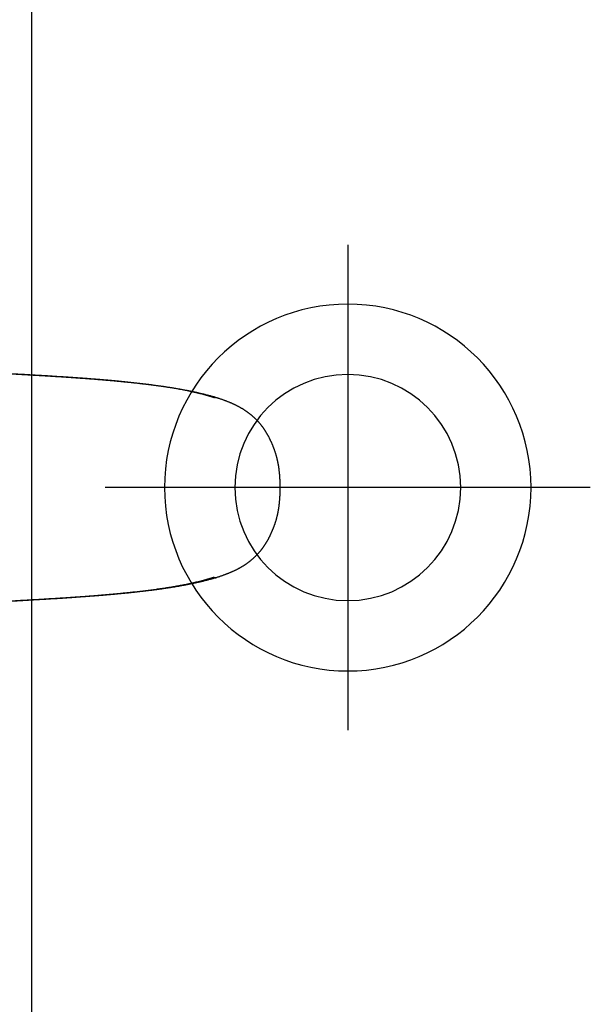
# Model space of a CAD drawing. Header units: millimetres. Extents: x 6161 to 8965, y -9035 to -5431.
# Tile 263 of 271: x 7375 to 7387, y -6466 to -6446. Entities that reach past the tile are written whole.
import ezdxf

# ---------------------------------------------------------------- set-up
doc = ezdxf.new("R2010")
doc.units = ezdxf.units.MM
doc.layers.add('Wyposazenie Wew - Urzadzenia Sanitarne', color=6, linetype='Continuous')

# ---------------------------------------------------------------- blocks, each defined once
blk = doc.blocks.new('ORAS_ELECTRA')
for p, q in [((-1.795, -9.882), (-1.795, -9.882)), ((-1.795, -9.882), (-1.795, -9.883)), ((1.795, -9.882), (1.795, -9.883))]:
    blk.add_line(p, q)
for points, knots in [([(-2.369, -4.189), (-2.369, -4.196), (-2.368, -4.213), (-2.366, -4.24), (-2.364, -4.271), (-2.361, -4.301), (-2.359, -4.332), (-2.357, -4.364), (-2.355, -4.395), (-2.353, -4.427), (-2.35, -4.459), (-2.348, -4.491), (-2.346, -4.523), (-2.344, -4.555), (-2.341, -4.588), (-2.339, -4.621), (-2.337, -4.654), (-2.335, -4.687), (-2.332, -4.721), (-2.33, -4.754), (-2.328, -4.788), (-2.326, -4.823), (-2.323, -4.857), (-2.321, -4.892), (-2.319, -4.927), (-2.317, -4.962), (-2.314, -4.998), (-2.312, -5.034), (-2.309, -5.07), (-2.307, -5.107), (-2.305, -5.143), (-2.303, -5.178), (-2.3, -5.213), (-2.298, -5.247), (-2.296, -5.281), (-2.294, -5.314), (-2.292, -5.346), (-2.29, -5.378), (-2.288, -5.41), (-2.286, -5.442), (-2.284, -5.475), (-2.282, -5.507), (-2.28, -5.54), (-2.279, -5.573), (-2.277, -5.606), (-2.275, -5.641), (-2.273, -5.677), (-2.27, -5.714), (-2.268, -5.752), (-2.266, -5.791), (-2.264, -5.832), (-2.261, -5.873), (-2.259, -5.916), (-2.256, -5.96), (-2.254, -6.006), (-2.251, -6.053), (-2.248, -6.102), (-2.245, -6.153), (-2.242, -6.207), (-2.239, -6.263), (-2.236, -6.323), (-2.232, -6.388), (-2.228, -6.459), (-2.223, -6.539), (-2.217, -6.631), (-2.211, -6.725), (-2.206, -6.814), (-2.201, -6.892), (-2.196, -6.961), (-2.192, -7.025), (-2.187, -7.085), (-2.183, -7.142), (-2.179, -7.197), (-2.175, -7.252), (-2.171, -7.306), (-2.168, -7.358), (-2.164, -7.407), (-2.16, -7.455), (-2.156, -7.502), (-2.152, -7.548), (-2.149, -7.594), (-2.145, -7.638), (-2.141, -7.681), (-2.138, -7.724), (-2.134, -7.766), (-2.13, -7.807), (-2.127, -7.847), (-2.123, -7.887), (-2.119, -7.926), (-2.116, -7.965), (-2.112, -8.003), (-2.108, -8.041), (-2.105, -8.078), (-2.101, -8.114), (-2.097, -8.151), (-2.093, -8.187), (-2.09, -8.223), (-2.086, -8.258), (-2.082, -8.293), (-2.078, -8.328), (-2.074, -8.363), (-2.07, -8.397), (-2.066, -8.431), (-2.062, -8.465), (-2.058, -8.499), (-2.054, -8.532), (-2.05, -8.566), (-2.046, -8.6), (-2.041, -8.633), (-2.037, -8.667), (-2.032, -8.7), (-2.028, -8.734), (-2.023, -8.767), (-2.019, -8.8), (-2.014, -8.833), (-2.009, -8.865), (-2.004, -8.898), (-1.999, -8.93), (-1.994, -8.963), (-1.989, -8.995), (-1.984, -9.027), (-1.979, -9.059), (-1.974, -9.09), (-1.968, -9.122), (-1.963, -9.154), (-1.957, -9.186), (-1.951, -9.218), (-1.945, -9.25), (-1.939, -9.281), (-1.933, -9.313), (-1.927, -9.345), (-1.92, -9.377), (-1.914, -9.408), (-1.907, -9.44), (-1.9, -9.471), (-1.894, -9.503), (-1.886, -9.534), (-1.879, -9.565), (-1.872, -9.596), (-1.864, -9.627), (-1.857, -9.657), (-1.849, -9.687), (-1.842, -9.717), (-1.834, -9.746), (-1.826, -9.775), (-1.818, -9.804), (-1.81, -9.832), (-1.802, -9.858), (-1.797, -9.874), (-1.795, -9.881)], [0, 0, 0, 0, 0.003717, 0.009313, 0.014928, 0.020555, 0.026233, 0.03193, 0.037647, 0.043385, 0.049146, 0.054929, 0.060735, 0.066566, 0.072421, 0.078302, 0.08421, 0.090145, 0.096108, 0.102101, 0.108124, 0.114179, 0.120284, 0.12643, 0.132619, 0.138851, 0.145129, 0.151456, 0.157822, 0.164262, 0.170565, 0.17674, 0.182798, 0.188746, 0.194593, 0.200378, 0.205891, 0.21142, 0.216964, 0.222524, 0.228101, 0.233694, 0.239304, 0.244935, 0.25068, 0.256699, 0.262858, 0.269171, 0.275654, 0.282327, 0.289211, 0.29633, 0.303656, 0.31119, 0.318955, 0.326981, 0.335304, 0.343968, 0.353032, 0.362574, 0.372698, 0.383557, 0.395482, 0.409046, 0.424384, 0.442107, 0.456898, 0.469886, 0.481632, 0.49246, 0.502582, 0.51214, 0.521235, 0.530868, 0.540056, 0.548857, 0.557329, 0.565515, 0.573524, 0.581406, 0.589126, 0.596695, 0.604126, 0.611427, 0.618606, 0.625673, 0.632633, 0.639493, 0.646258, 0.652934, 0.659525, 0.665978, 0.67238, 0.678735, 0.685044, 0.691309, 0.697531, 0.703712, 0.709852, 0.715953, 0.722016, 0.728043, 0.734034, 0.739991, 0.745914, 0.751731, 0.757726, 0.763707, 0.769675, 0.775628, 0.781568, 0.787493, 0.793405, 0.799302, 0.805186, 0.811056, 0.816912, 0.822755, 0.828583, 0.834399, 0.840201, 0.845993, 0.851773, 0.857574, 0.863393, 0.869228, 0.875078, 0.880939, 0.88681, 0.892689, 0.898573, 0.904459, 0.910345, 0.916229, 0.922108, 0.927981, 0.933845, 0.93973, 0.945574, 0.951371, 0.95712, 0.962821, 0.968473, 0.974077, 0.979632, 0.985144, 0.990541, 0.995855, 1, 1, 1, 1]), ([(-1.788, -9.841), (-1.792, -9.827), (-1.801, -9.8), (-1.814, -9.757), (-1.827, -9.713), (-1.839, -9.668), (-1.851, -9.623), (-1.863, -9.578), (-1.876, -9.528), (-1.888, -9.475), (-1.902, -9.417), (-1.914, -9.359), (-1.927, -9.301), (-1.938, -9.242), (-1.95, -9.182), (-1.961, -9.122), (-1.971, -9.065), (-1.98, -9.011), (-1.989, -8.96), (-1.997, -8.908), (-2.005, -8.857), (-2.013, -8.805), (-2.02, -8.753), (-2.028, -8.7), (-2.035, -8.648), (-2.042, -8.595), (-2.049, -8.54), (-2.056, -8.482), (-2.063, -8.422), (-2.07, -8.362), (-2.077, -8.302), (-2.084, -8.241), (-2.091, -8.18), (-2.097, -8.12), (-2.103, -8.058), (-2.109, -7.997), (-2.116, -7.933), (-2.122, -7.866), (-2.128, -7.795), (-2.135, -7.725), (-2.141, -7.654), (-2.147, -7.583), (-2.153, -7.51), (-2.158, -7.437), (-2.164, -7.363), (-2.17, -7.29), (-2.176, -7.209), (-2.182, -7.121), (-2.189, -7.026), (-2.195, -6.93), (-2.202, -6.825), (-2.21, -6.708), (-2.217, -6.581), (-2.225, -6.461), (-2.231, -6.35), (-2.237, -6.246), (-2.243, -6.151), (-2.248, -6.064), (-2.252, -5.986), (-2.256, -5.909), (-2.26, -5.837), (-2.264, -5.771), (-2.267, -5.712), (-2.271, -5.652), (-2.274, -5.593), (-2.278, -5.533), (-2.281, -5.474), (-2.285, -5.415), (-2.288, -5.356), (-2.292, -5.297), (-2.296, -5.239), (-2.299, -5.181), (-2.303, -5.124), (-2.306, -5.068), (-2.31, -5.011), (-2.314, -4.95), (-2.318, -4.884), (-2.323, -4.814), (-2.328, -4.744), (-2.332, -4.677), (-2.337, -4.611), (-2.341, -4.548), (-2.345, -4.486), (-2.35, -4.423), (-2.354, -4.361), (-2.359, -4.298), (-2.363, -4.236), (-2.366, -4.195), (-2.367, -4.175)], [0, 0, 0, 0, 0.008254, 0.016507, 0.025317, 0.034126, 0.042936, 0.051746, 0.060556, 0.071566, 0.082578, 0.093589, 0.1046, 0.115711, 0.126823, 0.137935, 0.149046, 0.158432, 0.167818, 0.177204, 0.186591, 0.195976, 0.205383, 0.21479, 0.224198, 0.233605, 0.243012, 0.253602, 0.264194, 0.274785, 0.285377, 0.295967, 0.306582, 0.317197, 0.327813, 0.338428, 0.349043, 0.361157, 0.373272, 0.385388, 0.397503, 0.409617, 0.422179, 0.434741, 0.447303, 0.459865, 0.472427, 0.488628, 0.50483, 0.521032, 0.537233, 0.558838, 0.580443, 0.602048, 0.619714, 0.63738, 0.655045, 0.668297, 0.681548, 0.694797, 0.708046, 0.718249, 0.728453, 0.738657, 0.74886, 0.759063, 0.769284, 0.779506, 0.789728, 0.79995, 0.810172, 0.82009, 0.830008, 0.839927, 0.849846, 0.859764, 0.872181, 0.884598, 0.897015, 0.909432, 0.920744, 0.932056, 0.943368, 0.954679, 0.966009, 0.97734, 0.98867, 1, 1, 1, 1]), ([(1.788, -9.841), (1.792, -9.827), (1.801, -9.8), (1.814, -9.757), (1.827, -9.712), (1.84, -9.666), (1.852, -9.62), (1.864, -9.573), (1.876, -9.526), (1.887, -9.479), (1.898, -9.431), (1.909, -9.384), (1.919, -9.335), (1.929, -9.287), (1.939, -9.238), (1.949, -9.189), (1.958, -9.14), (1.967, -9.091), (1.975, -9.041), (1.984, -8.991), (1.992, -8.94), (2, -8.889), (2.008, -8.838), (2.015, -8.787), (2.023, -8.735), (2.03, -8.683), (2.037, -8.631), (2.044, -8.579), (2.051, -8.526), (2.057, -8.472), (2.064, -8.418), (2.07, -8.363), (2.077, -8.309), (2.083, -8.249), (2.09, -8.185), (2.097, -8.116), (2.104, -8.046), (2.111, -7.975), (2.119, -7.901), (2.126, -7.826), (2.132, -7.75), (2.139, -7.674), (2.145, -7.598), (2.152, -7.522), (2.158, -7.446), (2.164, -7.369), (2.17, -7.293), (2.176, -7.21), (2.182, -7.121), (2.189, -7.026), (2.195, -6.93), (2.202, -6.825), (2.21, -6.708), (2.217, -6.581), (2.224, -6.468), (2.23, -6.369), (2.235, -6.284), (2.24, -6.2), (2.245, -6.118), (2.249, -6.038), (2.253, -5.961), (2.258, -5.884), (2.262, -5.812), (2.266, -5.746), (2.269, -5.685), (2.273, -5.623), (2.276, -5.562), (2.28, -5.503), (2.283, -5.446), (2.286, -5.391), (2.29, -5.336), (2.293, -5.281), (2.296, -5.226), (2.3, -5.17), (2.304, -5.112), (2.307, -5.056), (2.311, -4.999), (2.315, -4.939), (2.319, -4.876), (2.323, -4.809), (2.328, -4.743), (2.332, -4.677), (2.337, -4.612), (2.341, -4.546), (2.346, -4.481), (2.35, -4.417), (2.354, -4.355), (2.359, -4.295), (2.363, -4.235), (2.366, -4.195), (2.367, -4.175)], [0, 0, 0, 0, 0.008254, 0.016507, 0.02553, 0.034553, 0.043576, 0.052599, 0.061622, 0.070733, 0.079845, 0.088957, 0.098069, 0.10718, 0.116312, 0.125444, 0.134576, 0.143708, 0.15284, 0.162117, 0.171395, 0.180673, 0.189951, 0.199229, 0.208526, 0.217824, 0.227123, 0.236421, 0.245719, 0.255331, 0.264944, 0.274557, 0.28417, 0.293783, 0.305821, 0.31786, 0.329899, 0.341938, 0.354976, 0.368015, 0.381054, 0.394094, 0.407132, 0.420191, 0.43325, 0.446309, 0.459368, 0.472427, 0.488628, 0.50483, 0.521031, 0.537233, 0.558838, 0.580443, 0.602048, 0.616437, 0.630826, 0.645215, 0.659604, 0.672724, 0.685844, 0.698965, 0.712084, 0.72259, 0.733096, 0.743602, 0.754107, 0.764612, 0.774114, 0.783617, 0.793119, 0.802622, 0.812124, 0.822104, 0.832085, 0.842066, 0.852047, 0.862028, 0.873762, 0.885496, 0.89723, 0.908963, 0.920715, 0.932467, 0.944219, 0.955971, 0.966978, 0.977985, 0.988993, 1, 1, 1, 1]), ([(1.795, -9.882), (1.797, -9.874), (1.803, -9.856), (1.811, -9.829), (1.818, -9.802), (1.826, -9.774), (1.834, -9.746), (1.841, -9.717), (1.849, -9.688), (1.856, -9.659), (1.864, -9.629), (1.871, -9.599), (1.878, -9.569), (1.885, -9.538), (1.892, -9.507), (1.899, -9.476), (1.906, -9.445), (1.913, -9.413), (1.919, -9.382), (1.926, -9.35), (1.932, -9.319), (1.938, -9.287), (1.944, -9.255), (1.95, -9.223), (1.956, -9.191), (1.962, -9.159), (1.967, -9.128), (1.973, -9.096), (1.978, -9.064), (1.983, -9.032), (1.988, -9), (1.994, -8.968), (1.998, -8.936), (2.003, -8.904), (2.008, -8.872), (2.013, -8.839), (2.018, -8.806), (2.022, -8.774), (2.027, -8.741), (2.031, -8.708), (2.036, -8.675), (2.04, -8.641), (2.045, -8.608), (2.049, -8.574), (2.053, -8.541), (2.057, -8.507), (2.061, -8.473), (2.065, -8.439), (2.069, -8.406), (2.073, -8.372), (2.077, -8.338), (2.081, -8.303), (2.085, -8.268), (2.088, -8.233), (2.092, -8.198), (2.096, -8.163), (2.1, -8.127), (2.103, -8.091), (2.107, -8.055), (2.111, -8.018), (2.114, -7.981), (2.118, -7.944), (2.121, -7.906), (2.125, -7.867), (2.128, -7.828), (2.132, -7.789), (2.136, -7.748), (2.139, -7.707), (2.143, -7.666), (2.146, -7.624), (2.15, -7.581), (2.153, -7.537), (2.157, -7.493), (2.161, -7.447), (2.164, -7.401), (2.168, -7.354), (2.171, -7.305), (2.175, -7.255), (2.179, -7.203), (2.183, -7.15), (2.187, -7.093), (2.191, -7.034), (2.195, -6.971), (2.2, -6.903), (2.205, -6.83), (2.21, -6.748), (2.216, -6.655), (2.222, -6.561), (2.227, -6.472), (2.231, -6.396), (2.235, -6.329), (2.239, -6.268), (2.242, -6.211), (2.245, -6.158), (2.248, -6.106), (2.251, -6.054), (2.254, -6.003), (2.257, -5.954), (2.259, -5.907), (2.262, -5.862), (2.264, -5.818), (2.267, -5.776), (2.269, -5.735), (2.272, -5.695), (2.274, -5.657), (2.276, -5.619), (2.278, -5.583), (2.28, -5.549), (2.282, -5.516), (2.284, -5.484), (2.286, -5.452), (2.288, -5.419), (2.29, -5.387), (2.292, -5.355), (2.294, -5.323), (2.296, -5.291), (2.298, -5.259), (2.3, -5.226), (2.302, -5.193), (2.304, -5.159), (2.306, -5.125), (2.308, -5.09), (2.311, -5.054), (2.313, -5.018), (2.315, -4.982), (2.318, -4.945), (2.32, -4.91), (2.322, -4.874), (2.325, -4.839), (2.327, -4.804), (2.329, -4.77), (2.331, -4.735), (2.334, -4.701), (2.336, -4.668), (2.338, -4.634), (2.341, -4.601), (2.343, -4.568), (2.345, -4.535), (2.347, -4.502), (2.35, -4.47), (2.352, -4.438), (2.354, -4.406), (2.356, -4.374), (2.358, -4.342), (2.361, -4.311), (2.363, -4.28), (2.365, -4.249), (2.367, -4.218), (2.369, -4.199), (2.369, -4.189)], [0, 0, 0, 0, 0.005038, 0.010202, 0.015438, 0.020746, 0.026129, 0.031616, 0.037148, 0.042728, 0.048356, 0.054031, 0.059753, 0.065522, 0.071336, 0.07721, 0.083054, 0.088907, 0.094767, 0.100633, 0.106501, 0.11237, 0.118237, 0.124099, 0.129955, 0.135801, 0.141637, 0.147458, 0.153264, 0.159052, 0.16482, 0.170592, 0.17638, 0.182182, 0.187997, 0.193826, 0.199669, 0.205525, 0.211396, 0.217281, 0.22318, 0.229093, 0.23502, 0.240962, 0.246917, 0.252887, 0.258873, 0.264744, 0.270655, 0.276599, 0.282577, 0.288591, 0.29464, 0.300727, 0.306852, 0.313017, 0.319222, 0.32547, 0.331761, 0.338097, 0.34448, 0.35091, 0.357432, 0.364069, 0.37079, 0.377602, 0.384508, 0.391515, 0.398627, 0.405853, 0.413199, 0.420673, 0.428284, 0.436043, 0.443961, 0.451976, 0.460197, 0.46869, 0.477489, 0.486643, 0.49621, 0.506268, 0.516924, 0.528329, 0.540707, 0.554406, 0.569958, 0.587907, 0.602425, 0.615225, 0.626448, 0.6367, 0.646277, 0.655311, 0.663901, 0.672996, 0.681665, 0.689963, 0.697946, 0.705657, 0.713128, 0.720386, 0.727407, 0.734186, 0.740753, 0.747131, 0.753341, 0.759398, 0.764702, 0.770296, 0.775908, 0.781502, 0.78708, 0.792642, 0.798188, 0.803719, 0.809237, 0.814915, 0.820728, 0.826637, 0.832648, 0.83877, 0.845009, 0.851377, 0.857823, 0.864175, 0.870479, 0.876735, 0.882947, 0.889115, 0.895241, 0.901326, 0.907364, 0.913372, 0.919351, 0.925301, 0.931224, 0.93712, 0.942989, 0.948834, 0.954654, 0.960451, 0.966225, 0.971977, 0.977708, 0.983419, 0.989109, 0.994754, 1, 1, 1, 1]), ([(-1.788, -9.841), (-1.788, -9.842), (-1.79, -9.845), (-1.792, -9.85), (-1.794, -9.856), (-1.796, -9.861), (-1.797, -9.867), (-1.797, -9.872), (-1.796, -9.877), (-1.796, -9.88), (-1.795, -9.882), (-1.795, -9.882)], [0, 0, 0, 0, 0.07486, 0.206455, 0.338602, 0.471195, 0.60435, 0.73461, 0.853802, 0.973322, 1, 1, 1, 1]), ([(-1.795, -9.883), (-1.794, -9.886), (-1.791, -9.896), (-1.785, -9.914), (-1.777, -9.937), (-1.769, -9.962), (-1.761, -9.986), (-1.753, -10.009), (-1.745, -10.032), (-1.736, -10.054), (-1.728, -10.076), (-1.72, -10.097), (-1.712, -10.117), (-1.704, -10.137), (-1.696, -10.157), (-1.688, -10.176), (-1.68, -10.194), (-1.671, -10.213), (-1.663, -10.231), (-1.655, -10.248), (-1.647, -10.265), (-1.638, -10.282), (-1.63, -10.298), (-1.622, -10.314), (-1.613, -10.33), (-1.605, -10.346), (-1.596, -10.361), (-1.588, -10.376), (-1.579, -10.39), (-1.571, -10.405), (-1.562, -10.419), (-1.553, -10.433), (-1.544, -10.447), (-1.535, -10.46), (-1.525, -10.474), (-1.516, -10.488), (-1.506, -10.501), (-1.497, -10.514), (-1.487, -10.527), (-1.477, -10.54), (-1.467, -10.553), (-1.457, -10.566), (-1.447, -10.578), (-1.437, -10.59), (-1.426, -10.602), (-1.416, -10.614), (-1.406, -10.626), (-1.395, -10.637), (-1.384, -10.648), (-1.374, -10.66), (-1.363, -10.671), (-1.352, -10.682), (-1.341, -10.692), (-1.33, -10.703), (-1.318, -10.713), (-1.307, -10.724), (-1.296, -10.734), (-1.284, -10.744), (-1.272, -10.754), (-1.261, -10.763), (-1.249, -10.773), (-1.237, -10.782), (-1.225, -10.791), (-1.213, -10.801), (-1.201, -10.81), (-1.188, -10.818), (-1.176, -10.827), (-1.163, -10.836), (-1.151, -10.844), (-1.138, -10.853), (-1.125, -10.861), (-1.112, -10.869), (-1.098, -10.877), (-1.084, -10.885), (-1.071, -10.894), (-1.057, -10.901), (-1.043, -10.909), (-1.029, -10.917), (-1.014, -10.925), (-1, -10.932), (-0.985, -10.94), (-0.97, -10.947), (-0.955, -10.954), (-0.94, -10.961), (-0.925, -10.968), (-0.91, -10.975), (-0.895, -10.982), (-0.88, -10.989), (-0.865, -10.995), (-0.849, -11.002), (-0.834, -11.008), (-0.818, -11.014), (-0.803, -11.02), (-0.787, -11.026), (-0.772, -11.032), (-0.756, -11.038), (-0.741, -11.043), (-0.725, -11.049), (-0.709, -11.054), (-0.693, -11.059), (-0.677, -11.064), (-0.661, -11.069), (-0.646, -11.073), (-0.63, -11.078), (-0.614, -11.082), (-0.598, -11.086), (-0.582, -11.09), (-0.565, -11.094), (-0.549, -11.098), (-0.533, -11.102), (-0.516, -11.105), (-0.499, -11.108), (-0.482, -11.112), (-0.465, -11.115), (-0.448, -11.118), (-0.43, -11.121), (-0.413, -11.123), (-0.395, -11.126), (-0.377, -11.129), (-0.359, -11.131), (-0.34, -11.133), (-0.322, -11.135), (-0.303, -11.137), (-0.284, -11.139), (-0.264, -11.141), (-0.245, -11.142), (-0.225, -11.144), (-0.205, -11.145), (-0.185, -11.146), (-0.165, -11.148), (-0.144, -11.149), (-0.123, -11.149), (-0.102, -11.15), (-0.081, -11.151), (-0.059, -11.151), (-0.038, -11.151), (-0.018, -11.151), (-0.005, -11.151), (0, -11.151)], [0, 0, 0, 0, 0.0048173, 0.0137162, 0.0251837, 0.0364292, 0.0474423, 0.0582281, 0.0688043, 0.079101, 0.0891433, 0.0989535, 0.1085514, 0.1179539, 0.1271763, 0.1362319, 0.1451327, 0.1538901, 0.1625239, 0.1709913, 0.1793038, 0.187474, 0.1955127, 0.2034299, 0.2112343, 0.2189339, 0.226536, 0.234047, 0.2414731, 0.2488199, 0.2560685, 0.2631903, 0.2704993, 0.2777933, 0.2850672, 0.2923163, 0.2995363, 0.3067229, 0.3138724, 0.3209813, 0.3280462, 0.3350643, 0.3420328, 0.3489495, 0.3558097, 0.3626531, 0.3694834, 0.3762802, 0.3830449, 0.3897792, 0.3964848, 0.4031632, 0.4098159, 0.4164445, 0.4230504, 0.4296352, 0.4362002, 0.4427469, 0.4492767, 0.4557909, 0.4622929, 0.4687296, 0.4751875, 0.4816343, 0.4880712, 0.4944996, 0.5009208, 0.5073359, 0.5137455, 0.5201465, 0.5266912, 0.5332824, 0.5399127, 0.5465735, 0.5532561, 0.5599511, 0.5666486, 0.5733314, 0.5800866, 0.586875, 0.5936978, 0.6005561, 0.6074509, 0.6143832, 0.6213424, 0.6277813, 0.6345844, 0.6413836, 0.6481784, 0.654969, 0.6617552, 0.6685373, 0.6753312, 0.6818729, 0.6885959, 0.695307, 0.7020057, 0.7086923, 0.7153668, 0.7220294, 0.7286805, 0.7353204, 0.7419495, 0.7485682, 0.7551769, 0.7617763, 0.7683668, 0.7749453, 0.7814947, 0.788216, 0.7949899, 0.8018158, 0.8086919, 0.815616, 0.822586, 0.8295976, 0.8366693, 0.8438073, 0.8510058, 0.8582686, 0.8655999, 0.8730039, 0.8804843, 0.8880534, 0.8956971, 0.9034089, 0.9111927, 0.9190524, 0.9269922, 0.9350165, 0.9431299, 0.9513377, 0.959645, 0.9680579, 0.9765824, 0.9852458, 0.9937364, 1, 1, 1, 1]), ([(0, -11.151), (0.002, -11.151), (0.012, -11.151), (0.028, -11.151), (0.05, -11.151), (0.072, -11.151), (0.094, -11.15), (0.115, -11.15), (0.137, -11.149), (0.158, -11.148), (0.179, -11.147), (0.2, -11.146), (0.22, -11.144), (0.241, -11.143), (0.261, -11.141), (0.28, -11.139), (0.3, -11.138), (0.319, -11.136), (0.338, -11.133), (0.357, -11.131), (0.376, -11.129), (0.395, -11.126), (0.413, -11.123), (0.431, -11.121), (0.449, -11.118), (0.466, -11.115), (0.484, -11.111), (0.501, -11.108), (0.519, -11.105), (0.536, -11.101), (0.552, -11.097), (0.569, -11.093), (0.585, -11.089), (0.602, -11.085), (0.617, -11.081), (0.633, -11.077), (0.649, -11.072), (0.665, -11.068), (0.681, -11.063), (0.696, -11.058), (0.712, -11.053), (0.728, -11.048), (0.743, -11.042), (0.759, -11.037), (0.774, -11.031), (0.79, -11.025), (0.805, -11.019), (0.821, -11.013), (0.836, -11.007), (0.851, -11.001), (0.866, -10.994), (0.882, -10.988), (0.897, -10.981), (0.912, -10.974), (0.927, -10.968), (0.942, -10.96), (0.958, -10.953), (0.973, -10.946), (0.988, -10.938), (1.003, -10.93), (1.018, -10.923), (1.032, -10.915), (1.047, -10.907), (1.061, -10.899), (1.075, -10.891), (1.089, -10.883), (1.103, -10.875), (1.116, -10.866), (1.13, -10.858), (1.143, -10.849), (1.156, -10.841), (1.169, -10.832), (1.181, -10.823), (1.194, -10.815), (1.206, -10.806), (1.218, -10.797), (1.23, -10.788), (1.242, -10.778), (1.254, -10.769), (1.265, -10.759), (1.277, -10.75), (1.288, -10.74), (1.3, -10.73), (1.311, -10.72), (1.322, -10.71), (1.333, -10.699), (1.344, -10.689), (1.355, -10.678), (1.366, -10.667), (1.377, -10.656), (1.388, -10.645), (1.398, -10.634), (1.409, -10.622), (1.419, -10.611), (1.429, -10.599), (1.439, -10.587), (1.45, -10.575), (1.459, -10.563), (1.469, -10.55), (1.479, -10.538), (1.489, -10.525), (1.499, -10.512), (1.508, -10.499), (1.518, -10.485), (1.527, -10.472), (1.536, -10.458), (1.545, -10.445), (1.554, -10.431), (1.563, -10.417), (1.572, -10.403), (1.58, -10.389), (1.589, -10.374), (1.597, -10.36), (1.605, -10.345), (1.613, -10.33), (1.622, -10.315), (1.63, -10.299), (1.638, -10.284), (1.646, -10.267), (1.654, -10.251), (1.662, -10.234), (1.669, -10.217), (1.677, -10.2), (1.685, -10.182), (1.693, -10.164), (1.701, -10.145), (1.709, -10.126), (1.716, -10.106), (1.724, -10.087), (1.732, -10.066), (1.74, -10.046), (1.747, -10.024), (1.755, -10.003), (1.763, -9.98), (1.771, -9.957), (1.778, -9.934), (1.786, -9.91), (1.792, -9.892), (1.795, -9.883), (1.795, -9.883)], [0, 0, 0, 0, 0.00238, 0.011424, 0.019568, 0.028355, 0.036934, 0.045536, 0.05402, 0.062394, 0.070664, 0.078835, 0.086913, 0.094904, 0.102812, 0.110642, 0.118398, 0.126087, 0.133711, 0.141243, 0.148695, 0.156072, 0.163379, 0.17062, 0.177805, 0.184927, 0.191988, 0.199, 0.205963, 0.212872, 0.219728, 0.226531, 0.233322, 0.23986, 0.246406, 0.252962, 0.259527, 0.266102, 0.272688, 0.279286, 0.285895, 0.292516, 0.299149, 0.305795, 0.312454, 0.319126, 0.325811, 0.332505, 0.339054, 0.345814, 0.35258, 0.359351, 0.366127, 0.372909, 0.379696, 0.386519, 0.393748, 0.400766, 0.407745, 0.414686, 0.421591, 0.42846, 0.435297, 0.44215, 0.448878, 0.455608, 0.462327, 0.469027, 0.475699, 0.482332, 0.488922, 0.495442, 0.501834, 0.50823, 0.514633, 0.521043, 0.527462, 0.533891, 0.54033, 0.546715, 0.553198, 0.559695, 0.566207, 0.572736, 0.579282, 0.585848, 0.592435, 0.599044, 0.605677, 0.612334, 0.619019, 0.625731, 0.632473, 0.639246, 0.646052, 0.652906, 0.65973, 0.666606, 0.673534, 0.68051, 0.687532, 0.694598, 0.701705, 0.708848, 0.716025, 0.723233, 0.730465, 0.737719, 0.744989, 0.752275, 0.759414, 0.766652, 0.773961, 0.781348, 0.788818, 0.796376, 0.804029, 0.811782, 0.819644, 0.827621, 0.835723, 0.843959, 0.85234, 0.860884, 0.869558, 0.878372, 0.887331, 0.896445, 0.905725, 0.915185, 0.924838, 0.9347, 0.94479, 0.955128, 0.965748, 0.976564, 0.987589, 0.998833, 1, 1, 1, 1]), ([(1.788, -9.841), (1.788, -9.842), (1.79, -9.845), (1.792, -9.85), (1.794, -9.856), (1.796, -9.861), (1.797, -9.867), (1.797, -9.872), (1.796, -9.877), (1.795, -9.88), (1.795, -9.882), (1.795, -9.882)], [0, 0, 0, 0, 0.074863, 0.207127, 0.339613, 0.4721, 0.604364, 0.732369, 0.860777, 0.989391, 1, 1, 1, 1])]:
    blk.add_open_spline(points, degree=3, knots=knots)
blk = doc.blocks.new('ROCA DAMA_60x32')
for p, q in [((-22, -11.7), (22, -11.7)), ((0, -22.841), (0, -13.173)), ((-4.834, -18.007), (4.834, -18.007))]:
    blk.add_line(p, q)
for radius in [3.652, 2.251]:
    blk.add_circle((0, -18.007), radius)
blk.add_blockref('ORAS_ELECTRA', (0, -5.502))

msp = doc.modelspace()

# ---------------------------------------------------------------- block references
at = {"layer": 'Wyposazenie Wew - Urzadzenia Sanitarne', "xscale": -1, "rotation": 89.99999999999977}
msp.add_blockref('ROCA DAMA_60x32', (7364.031, -6455.314), dxfattribs=at)

doc.saveas('drawing.dxf')
